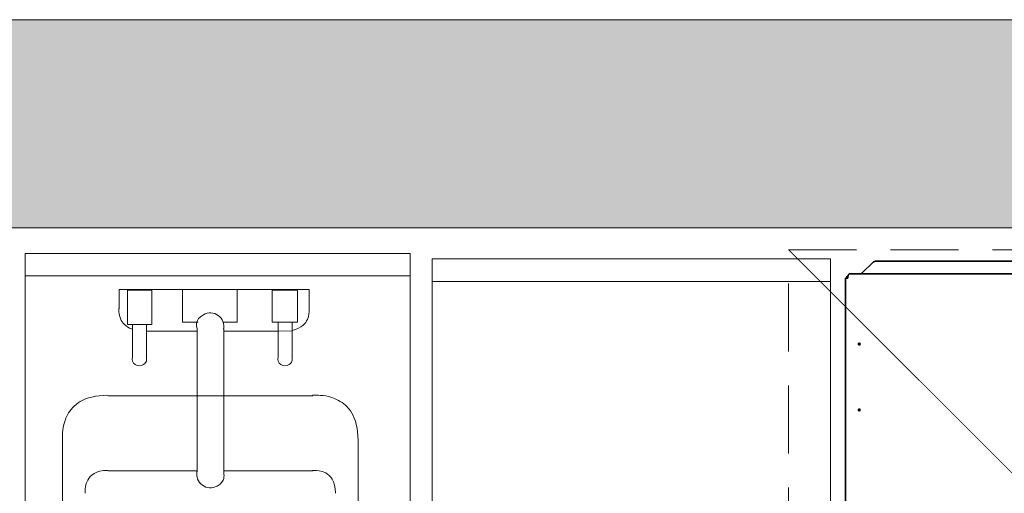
# Model space of a CAD drawing. Extents: x 3940905 to 4145695, y 925352 to 1109797.
# Tile 358 of 656: x 3982121 to 3983208, y 1101785 to 1102308. Entities that reach past the tile are written whole.
import ezdxf

# ---------------------------------------------------------------- set-up
doc = ezdxf.new("R2010")
doc.units = 0
doc.header["$LTSCALE"] = 750
doc.header["$MEASUREMENT"] = 0
doc.linetypes.add('DASHED', pattern=[0.75, 0.5, -0.25])
doc.layers.get('0').update_dxf_attribs({"linetype": 'CONTINUOUS', "lineweight": 0})
for name, color, linetype, lineweight in [('CKD Equipments', 252, 'CONTINUOUS', 0), ('HATCH', 7, 'CONTINUOUS', 0), ('wall', 7, 'CONTINUOUS', 25)]:
    doc.layers.add(name, color=color, linetype=linetype, lineweight=lineweight)

# ---------------------------------------------------------------- blocks, each defined once
blk = doc.blocks.new('4')
at = {"color": 1, "linetype": 'DASHED', "ltscale": 0.2, "const_width": 1}
for points in [[(4049888.8, 1046868.2), (4050788.8, 1047768.2)], [(4050788.8, 1046868.2), (4049888.8, 1047768.2)]]:
    blk.add_lwpolyline(points, dxfattribs=at)
at = {"color": 1, "linetype": 'DASHED', "ltscale": 0.2}
blk.add_lwpolyline([(4049888.8, 1047768.2), (4050788.8, 1047768.2), (4050788.8, 1046868.2), (4049888.8, 1046868.2)], close=True, dxfattribs=at)

msp = doc.modelspace()

# ---------------------------------------------------------------- hatches: boundary and pattern name
at = {"layer": 'HATCH'}
h = msp.add_hatch(color=8, dxfattribs=at)
h.dxf.hatch_style = 1
h.paths.add_polyline_path([(3989564.2, 1102308.4), (3976969.2, 1102308.4), (3976969.2, 1088263.4), (3976839.2, 1088263.4), (3976839.2, 1074300.4), (3977002.2, 1074300.4), (3977002.2, 1067776.4), (3977459.2, 1067776.4), (3977459.2, 1072350.4), (3977459.2, 1074463.4), (3977069.2, 1074463.4), (3977069.2, 1088033.5), (3977194.2, 1088033.4), (3977194.2, 1102078.4), (3989564.2, 1102078.4)])

# ---------------------------------------------------------------- linework, layer by layer
at = {"layer": 'CKD Equipments', "color": 252, "true_color": 0x989898}
for p, q in [((3982127.1, 1102050.3), (3982127.1, 1101287.1)), ((3982552, 1102050.3), (3982127.1, 1102050.3)), ((3982127.1, 1102050.3), (3982127.1, 1102025.4)), ((3982552, 1101287.1), (3982552, 1102050.3)), ((3982576.4, 1101294.2), (3982576.4, 1102044.2)), ((3982576.4, 1102044.2), (3983016, 1102044.2)), ((3983016, 1102044.2), (3983016, 1101294.2)), ((3983016, 1102044.2), (3983016, 1102019.3)), ((3982127.1, 1102025.4), (3982552, 1102025.4)), ((3983016, 1102019.3), (3982576.4, 1102019.3))]:
    msp.add_line(p, q, dxfattribs=at)
at = {"layer": 'CKD Equipments', "color": 7, "linetype": 'Continuous', "lineweight": 35}
for p, q in [((3983050.9, 1102028.6, 1431.4), (3983063.6, 1102040.9, 1431.4)), ((3983065.8, 1102041.7, 1431.4), (3983752.1, 1102041.7, 1431.4)), ((3983780.4, 1102027.8, 1431.4), (3983037.4, 1102027.8, 1431.4)), ((3983032.6, 1102023, 1431.4), (3983034.4, 1102023, 1431.4)), ((3983032.6, 1101373.6, 1431.4), (3983032.6, 1102023, 1431.4)), ((3983033.9, 1102023, 1431.4), (3983033.9, 1102023.6, 1431.4)), ((3983034.4, 1102023, 1431.4), (3983035.4, 1102023, 1431.4)), ((3983035.4, 1102023, 1431.4), (3983035.4, 1102025.2, 1431.4)), ((3983048.7, 1101949.6, 1431.4), (3983048.7, 1101950.8, 1431.4))]:
    msp.add_line(p, q, dxfattribs=at)
at = {"layer": 'CKD Equipments', "color": 6, "true_color": 0xff00ff}
for p, q in [((3982230.9, 1101989.2), (3982230.9, 1102010.6)), ((3982230.9, 1102010.6), (3982440.5, 1102010.6)), ((3982230.9, 1101989.2), (3982230.9, 1102010.6)), ((3982230.9, 1102010.6), (3982440.5, 1102010.6)), ((3982230.9, 1101989.2), (3982230.9, 1102010.6)), ((3982230.9, 1102010.6), (3982440.5, 1102010.6)), ((3982230.9, 1101989.2), (3982230.9, 1102010.6)), ((3982230.9, 1102010.6), (3982440.5, 1102010.6)), ((3982240.1, 1101971.9), (3982240.1, 1102009.6)), ((3982240.1, 1102009.6), (3982267, 1102009.6)), ((3982240.1, 1101971.9), (3982240.1, 1102009.6)), ((3982240.1, 1102009.6), (3982267, 1102009.6)), ((3982240.1, 1101971.9), (3982240.1, 1102009.6)), ((3982240.1, 1102009.6), (3982267, 1102009.6)), ((3982240.1, 1101971.9), (3982240.1, 1102009.6)), ((3982240.1, 1102009.6), (3982267, 1102009.6)), ((3982267, 1102009.6), (3982267, 1101971.9)), ((3982267, 1102009.6), (3982267, 1101971.9)), ((3982267, 1102009.6), (3982267, 1101971.9)), ((3982267, 1102009.6), (3982267, 1101971.9)), ((3982300.6, 1101974.5), (3982300.6, 1102010.6)), ((3982300.6, 1102010.6), (3982361.2, 1102010.6)), ((3982300.6, 1101974.5), (3982300.6, 1102010.6)), ((3982300.6, 1102010.6), (3982361.2, 1102010.6)), ((3982300.6, 1101974.5), (3982300.6, 1102010.6)), ((3982300.6, 1102010.6), (3982361.2, 1102010.6)), ((3982300.6, 1101974.5), (3982300.6, 1102010.6)), ((3982300.6, 1102010.6), (3982361.2, 1102010.6)), ((3982361.2, 1102010.6), (3982361.2, 1101974.5)), ((3982361.2, 1102010.6), (3982361.2, 1101974.5)), ((3982361.2, 1102010.6), (3982361.2, 1101974.5)), ((3982361.2, 1102010.6), (3982361.2, 1101974.5)), ((3982399.8, 1101974.5), (3982399.8, 1102009.6)), ((3982399.8, 1102009.6), (3982427.8, 1102009.6)), ((3982399.8, 1101974.5), (3982399.8, 1102009.6)), ((3982399.8, 1102009.6), (3982427.8, 1102009.6)), ((3982399.8, 1101974.5), (3982399.8, 1102009.6)), ((3982399.8, 1102009.6), (3982427.8, 1102009.6)), ((3982399.8, 1101974.5), (3982399.8, 1102009.6)), ((3982399.8, 1102009.6), (3982427.8, 1102009.6)), ((3982427.8, 1102009.6), (3982427.8, 1101974.5)), ((3982427.8, 1102009.6), (3982427.8, 1101974.5)), ((3982427.8, 1102009.6), (3982427.8, 1101974.5)), ((3982427.8, 1102009.6), (3982427.8, 1101974.5)), ((3982440.5, 1102010.6), (3982440.5, 1101989.2)), ((3982440.5, 1102010.6), (3982440.5, 1101989.2)), ((3982440.5, 1102010.6), (3982440.5, 1101989.2)), ((3982440.5, 1102010.6), (3982440.5, 1101989.2)), ((3982317.9, 1101974.5), (3982300.6, 1101974.5)), ((3982317.9, 1101974.5), (3982300.6, 1101974.5)), ((3982317.9, 1101974.5), (3982300.6, 1101974.5)), ((3982317.9, 1101974.5), (3982300.6, 1101974.5)), ((3982361.2, 1101974.5), (3982345.9, 1101974.5)), ((3982361.2, 1101974.5), (3982345.9, 1101974.5)), ((3982361.2, 1101974.5), (3982345.9, 1101974.5)), ((3982361.2, 1101974.5), (3982345.9, 1101974.5)), ((3982427.8, 1101974.5), (3982399.8, 1101974.5)), ((3982427.8, 1101974.5), (3982399.8, 1101974.5)), ((3982427.8, 1101974.5), (3982399.8, 1101974.5)), ((3982427.8, 1101974.5), (3982399.8, 1101974.5)), ((3982406.4, 1101935.8), (3982406.4, 1101974.5)), ((3982406.4, 1101935.8), (3982406.4, 1101974.5)), ((3982406.4, 1101935.8), (3982406.4, 1101974.5)), ((3982406.4, 1101935.8), (3982406.4, 1101974.5)), ((3982421.7, 1101935.8), (3982421.7, 1101974.5)), ((3982267, 1101971.9), (3982240.1, 1101971.9)), ((3982267, 1101971.9), (3982240.1, 1101971.9)), ((3982267, 1101971.9), (3982240.1, 1101971.9)), ((3982267, 1101971.9), (3982240.1, 1101971.9)), ((3982245.6, 1101935.8), (3982245.6, 1101971.9)), ((3982245.6, 1101935.8), (3982245.6, 1101971.9)), ((3982245.6, 1101935.8), (3982245.6, 1101971.9)), ((3982245.6, 1101935.8), (3982245.6, 1101971.9)), ((3982260.9, 1101971.9), (3982260.9, 1101935.8)), ((3982260.9, 1101971.9), (3982260.9, 1101935.8)), ((3982260.9, 1101971.9), (3982260.9, 1101935.8)), ((3982260.9, 1101971.9), (3982260.9, 1101935.8)), ((3982316.9, 1101964.3), (3982260.9, 1101964.3)), ((3982316.9, 1101964.3), (3982260.9, 1101964.3)), ((3982316.9, 1101964.3), (3982260.9, 1101964.3)), ((3982316.9, 1101964.3), (3982260.9, 1101964.3)), ((3982316.9, 1101967.9), (3982316.9, 1101809.1)), ((3982316.9, 1101967.9), (3982316.9, 1101809.1)), ((3982316.9, 1101967.9), (3982316.9, 1101809.1)), ((3982316.9, 1101967.9), (3982316.9, 1101809.1)), ((3982346.4, 1101808.1), (3982346.4, 1101967.4)), ((3982346.4, 1101808.1), (3982346.4, 1101967.4)), ((3982346.4, 1101808.1), (3982346.4, 1101967.4)), ((3982346.4, 1101808.1), (3982346.4, 1101967.4)), ((3982406.4, 1101964.3), (3982346.4, 1101964.3)), ((3982406.4, 1101964.3), (3982346.4, 1101964.3)), ((3982406.4, 1101964.3), (3982346.4, 1101964.3)), ((3982406.4, 1101964.3), (3982346.4, 1101964.3)), ((3982421.7, 1101964.8), (3982406.4, 1101964.3))]:
    msp.add_line(p, q, dxfattribs=at)
at = {"layer": 'CKD Equipments', "color": 4, "true_color": 0x00ffff}
for p, q in [((3982444.6, 1101893.1), (3982218.7, 1101893.1)), ((3982444.6, 1101893.1), (3982218.7, 1101893.1)), ((3982444.6, 1101893.1), (3982218.7, 1101893.1)), ((3982444.6, 1101893.1), (3982218.7, 1101893.1)), ((3982168.3, 1101843.5), (3982168.3, 1101535.6)), ((3982494.5, 1101535.4), (3982494.5, 1101843.2)), ((3982494.5, 1101535.4), (3982494.5, 1101843.2)), ((3982494.5, 1101535.4), (3982494.5, 1101843.2)), ((3982494.5, 1101535.4), (3982494.5, 1101843.2)), ((3982316.9, 1101810.1), (3982218.7, 1101810.1)), ((3982316.9, 1101810.1), (3982218.7, 1101810.1)), ((3982316.9, 1101810.1), (3982218.7, 1101810.1)), ((3982316.9, 1101810.1), (3982218.7, 1101810.1)), ((3982444.6, 1101810.1), (3982346.4, 1101810.1)), ((3982444.6, 1101810.1), (3982346.4, 1101810.1)), ((3982444.6, 1101810.1), (3982346.4, 1101810.1)), ((3982444.6, 1101810.1), (3982346.4, 1101810.1))]:
    msp.add_line(p, q, dxfattribs=at)
at = {"layer": 'CKD Equipments', "color": 7, "linetype": 'Continuous', "lineweight": 35}
for centre in [(3983047.9, 1101950.2, 1431.4), (3983047.9, 1101877.4, 1431.4)]:
    msp.add_circle(centre, 1, dxfattribs=at)
at = {"layer": 'CKD Equipments', "color": 7, "linetype": 'Continuous', "lineweight": 35, "extrusion": (0, 0, -1)}
for centre, major_axis, ratio, start_param, end_param in [((3983065.8, 1102038.8, 1431.4), (3, 0), 0.965926, 3.926991, 4.712389), ((3983036, 1102023.5, 1431.4), (-2.05, 0), 0.974464, 0.034907, 1.305014)]:
    msp.add_ellipse(centre, major_axis=major_axis, ratio=ratio, start_param=start_param, end_param=end_param, dxfattribs=at)
at = {"layer": 'CKD Equipments', "color": 7, "linetype": 'Continuous', "lineweight": 35}
for points, knots in [([(3983035.7, 1102026, 1431.4), (3983035.7, 1102026.1, 1431.4), (3983035.8, 1102026.2, 1431.4), (3983035.8, 1102026.4, 1431.4), (3983035.8, 1102026.4, 1431.4), (3983035.9, 1102026.5, 1431.4), (3983035.9, 1102026.5, 1431.4), (3983035.9, 1102026.6, 1431.4), (3983035.9, 1102026.6, 1431.4), (3983036, 1102026.7, 1431.4), (3983036, 1102026.8, 1431.4), (3983036.2, 1102027, 1431.4), (3983036.2, 1102027.1, 1431.4), (3983036.3, 1102027.2, 1431.4)], [0, 0, 0, 0, 0.25, 0.25, 0.375, 0.375, 0.4375, 0.4375, 0.5, 0.5, 0.75, 0.75, 1, 1, 1, 1]), ([(3983036.3, 1102027.2, 1431.4), (3983036.4, 1102027.3, 1431.4), (3983036.5, 1102027.4, 1431.4), (3983036.6, 1102027.5, 1431.4), (3983036.7, 1102027.5, 1431.4), (3983036.7, 1102027.6, 1431.4), (3983036.8, 1102027.6, 1431.4), (3983036.8, 1102027.6, 1431.4), (3983036.8, 1102027.6, 1431.4), (3983036.9, 1102027.7, 1431.4), (3983037, 1102027.7, 1431.4), (3983037.2, 1102027.8, 1431.4), (3983037.2, 1102027.8, 1431.4), (3983037.3, 1102027.8, 1431.4), (3983037.3, 1102027.8, 1431.4), (3983037.4, 1102027.8, 1431.4), (3983037.4, 1102027.8, 1431.4), (3983037.4, 1102027.8, 1431.4)], [0, 0, 0, 0, 0.25, 0.25, 0.375, 0.375, 0.4375, 0.4375, 0.5, 0.5, 0.75, 0.75, 0.875, 0.875, 0.9375, 0.9375, 1, 1, 1, 1]), ([(3983049.2, 1102027.8, 1431.4), (3983049.3, 1102027.8, 1431.4), (3983049.3, 1102027.8, 1431.4), (3983049.4, 1102027.8, 1431.4), (3983049.4, 1102027.8, 1431.4), (3983049.4, 1102027.8, 1431.4), (3983049.5, 1102027.8, 1431.4), (3983049.6, 1102027.9, 1431.4), (3983049.8, 1102027.9, 1431.4), (3983049.9, 1102028, 1431.4), (3983050.2, 1102028.1, 1431.4), (3983050.3, 1102028.2, 1431.4), (3983050.5, 1102028.3, 1431.4), (3983050.6, 1102028.4, 1431.4), (3983050.7, 1102028.4, 1431.4), (3983050.8, 1102028.5, 1431.4), (3983050.8, 1102028.5, 1431.4), (3983050.8, 1102028.5, 1431.4), (3983050.9, 1102028.5, 1431.4), (3983050.9, 1102028.6, 1431.4)], [0, 0, 0, 0, 0.0625, 0.09375, 0.09375, 0.125, 0.125, 0.25, 0.25, 0.5, 0.5, 0.75, 0.75, 0.875, 0.90625, 0.90625, 0.9375, 0.9375, 1, 1, 1, 1])]:
    msp.add_open_spline(points, degree=3, knots=knots, dxfattribs=at)
for points, degree in [([(3983035.4, 1102025.6, 1431.4), (3983035.5, 1102025.7, 1431.4), (3983035.6, 1102025.9, 1431.4), (3983035.7, 1102026, 1431.4)], 3), ([(3983035.7, 1102026, 1431.4), (3983035.6, 1102025.7, 1431.4), (3983035.5, 1102025.5, 1431.4), (3983035.4, 1102025.2, 1431.4)], 3), ([(3983035.4, 1102025.6, 1431.4), (3983035.4, 1102025.4, 1431.4), (3983035.4, 1102025.3, 1431.4), (3983035.4, 1102025.2, 1431.4)], 3), ([(3983035.7, 1102026.1, 1431.4), (3983035.7, 1102026.1, 1431.4), (3983035.7, 1102026.2, 1431.4)], 2)]:
    msp.add_open_spline(points, degree=degree, dxfattribs=at)
at = {"layer": 'CKD Equipments', "color": 6, "true_color": 0xff00ff}
for points in [[(3982230.4, 1101989.5), (3982230.4, 1101979.6), (3982236.2, 1101970.6), (3982245.2, 1101966.6), (3982245.2, 1101966.6), (3982245.2, 1101966.6), (3982245.2, 1101966.6)], [(3982230.4, 1101989.5), (3982230.4, 1101979.6), (3982236.2, 1101970.6), (3982245.2, 1101966.6), (3982245.2, 1101966.6), (3982245.2, 1101966.6), (3982245.2, 1101966.6)], [(3982230.4, 1101989.5), (3982230.4, 1101979.6), (3982236.2, 1101970.6), (3982245.2, 1101966.6), (3982245.2, 1101966.6), (3982245.2, 1101966.6), (3982245.2, 1101966.6)], [(3982230.4, 1101989.5), (3982230.4, 1101979.6), (3982236.2, 1101970.6), (3982245.2, 1101966.6), (3982245.2, 1101966.6), (3982245.2, 1101966.6), (3982245.2, 1101966.6)], [(3982340.2, 1101981.8), (3982335.4, 1101985.3), (3982329, 1101985.6), (3982323.8, 1101982.6)], [(3982340.2, 1101981.8), (3982335.4, 1101985.3), (3982329, 1101985.6), (3982323.8, 1101982.6)], [(3982340.2, 1101981.8), (3982335.4, 1101985.3), (3982329, 1101985.6), (3982323.8, 1101982.6)], [(3982340.2, 1101981.8), (3982335.4, 1101985.3), (3982329, 1101985.6), (3982323.8, 1101982.6)], [(3982421.7, 1101965.1), (3982432.8, 1101968), (3982440.5, 1101978), (3982440.5, 1101989.5), (3982440.5, 1101989.5), (3982440.5, 1101989.5), (3982440.5, 1101989.5)], [(3982421.7, 1101965.1), (3982432.8, 1101968), (3982440.5, 1101978), (3982440.5, 1101989.5), (3982440.5, 1101989.5), (3982440.5, 1101989.5), (3982440.5, 1101989.5)], [(3982421.7, 1101965.1), (3982432.8, 1101968), (3982440.5, 1101978), (3982440.5, 1101989.5), (3982440.5, 1101989.5), (3982440.5, 1101989.5), (3982440.5, 1101989.5)], [(3982421.7, 1101965.1), (3982432.8, 1101968), (3982440.5, 1101978), (3982440.5, 1101989.5), (3982440.5, 1101989.5), (3982440.5, 1101989.5), (3982440.5, 1101989.5)], [(3982323.8, 1101982.6), (3982318.7, 1101979.6), (3982315.8, 1101973.9), (3982316.5, 1101968), (3982316.5, 1101968), (3982316.5, 1101968), (3982316.5, 1101968)], [(3982323.8, 1101982.6), (3982318.7, 1101979.6), (3982315.8, 1101973.9), (3982316.5, 1101968), (3982316.5, 1101968), (3982316.5, 1101968), (3982316.5, 1101968)], [(3982323.8, 1101982.6), (3982318.7, 1101979.6), (3982315.8, 1101973.9), (3982316.5, 1101968), (3982316.5, 1101968), (3982316.5, 1101968), (3982316.5, 1101968)], [(3982323.8, 1101982.6), (3982318.7, 1101979.6), (3982315.8, 1101973.9), (3982316.5, 1101968), (3982316.5, 1101968), (3982316.5, 1101968), (3982316.5, 1101968)], [(3982346.1, 1101966.5), (3982347.3, 1101972.3), (3982345, 1101978.3), (3982340.2, 1101981.8)], [(3982346.1, 1101966.5), (3982347.3, 1101972.3), (3982345, 1101978.3), (3982340.2, 1101981.8)], [(3982346.1, 1101966.5), (3982347.3, 1101972.3), (3982345, 1101978.3), (3982340.2, 1101981.8)], [(3982346.1, 1101966.5), (3982347.3, 1101972.3), (3982345, 1101978.3), (3982340.2, 1101981.8)], [(3982245.4, 1101936), (3982244.6, 1101932.8), (3982245.8, 1101929.4), (3982248.5, 1101927.5)], [(3982245.4, 1101936), (3982244.6, 1101932.8), (3982245.8, 1101929.4), (3982248.5, 1101927.5)], [(3982245.4, 1101936), (3982244.6, 1101932.8), (3982245.8, 1101929.4), (3982248.5, 1101927.5)], [(3982245.4, 1101936), (3982244.6, 1101932.8), (3982245.8, 1101929.4), (3982248.5, 1101927.5)], [(3982257.5, 1101927.5), (3982260.2, 1101929.4), (3982261.5, 1101932.8), (3982260.7, 1101936), (3982260.7, 1101936), (3982260.7, 1101936), (3982260.7, 1101936)], [(3982257.5, 1101927.5), (3982260.2, 1101929.4), (3982261.5, 1101932.8), (3982260.7, 1101936), (3982260.7, 1101936), (3982260.7, 1101936), (3982260.7, 1101936)], [(3982257.5, 1101927.5), (3982260.2, 1101929.4), (3982261.5, 1101932.8), (3982260.7, 1101936), (3982260.7, 1101936), (3982260.7, 1101936), (3982260.7, 1101936)], [(3982257.5, 1101927.5), (3982260.2, 1101929.4), (3982261.5, 1101932.8), (3982260.7, 1101936), (3982260.7, 1101936), (3982260.7, 1101936), (3982260.7, 1101936)], [(3982406.2, 1101936), (3982405.4, 1101932.8), (3982406.6, 1101929.4), (3982409.3, 1101927.5)], [(3982406.2, 1101936), (3982405.4, 1101932.8), (3982406.6, 1101929.4), (3982409.3, 1101927.5)], [(3982406.2, 1101936), (3982405.4, 1101932.8), (3982406.6, 1101929.4), (3982409.3, 1101927.5)], [(3982406.2, 1101936), (3982405.4, 1101932.8), (3982406.6, 1101929.4), (3982409.3, 1101927.5)], [(3982418.3, 1101927.5), (3982421, 1101929.4), (3982422.3, 1101932.8), (3982421.5, 1101936), (3982421.5, 1101936), (3982421.5, 1101936), (3982421.5, 1101936)], [(3982418.3, 1101927.5), (3982421, 1101929.4), (3982422.3, 1101932.8), (3982421.5, 1101936), (3982421.5, 1101936), (3982421.5, 1101936), (3982421.5, 1101936)], [(3982418.3, 1101927.5), (3982421, 1101929.4), (3982422.3, 1101932.8), (3982421.5, 1101936), (3982421.5, 1101936), (3982421.5, 1101936), (3982421.5, 1101936)], [(3982418.3, 1101927.5), (3982421, 1101929.4), (3982422.3, 1101932.8), (3982421.5, 1101936), (3982421.5, 1101936), (3982421.5, 1101936), (3982421.5, 1101936)], [(3982248.5, 1101927.5), (3982251.2, 1101925.7), (3982254.8, 1101925.7), (3982257.5, 1101927.5)], [(3982248.5, 1101927.5), (3982251.2, 1101925.7), (3982254.8, 1101925.7), (3982257.5, 1101927.5)], [(3982248.5, 1101927.5), (3982251.2, 1101925.7), (3982254.8, 1101925.7), (3982257.5, 1101927.5)], [(3982248.5, 1101927.5), (3982251.2, 1101925.7), (3982254.8, 1101925.7), (3982257.5, 1101927.5)], [(3982409.3, 1101927.5), (3982412, 1101925.7), (3982415.6, 1101925.7), (3982418.3, 1101927.5)], [(3982409.3, 1101927.5), (3982412, 1101925.7), (3982415.6, 1101925.7), (3982418.3, 1101927.5)], [(3982409.3, 1101927.5), (3982412, 1101925.7), (3982415.6, 1101925.7), (3982418.3, 1101927.5)], [(3982409.3, 1101927.5), (3982412, 1101925.7), (3982415.6, 1101925.7), (3982418.3, 1101927.5)], [(3982316.7, 1101809.5), (3982315.5, 1101803.7), (3982317.8, 1101797.7), (3982322.6, 1101794.2)], [(3982338.9, 1101793.3), (3982344.1, 1101796.3), (3982347, 1101802.1), (3982346.3, 1101808), (3982346.3, 1101808), (3982346.3, 1101808), (3982346.3, 1101808)], [(3982322.6, 1101794.2), (3982327.4, 1101790.7), (3982333.8, 1101790.4), (3982338.9, 1101793.3)]]:
    msp.add_open_spline(points, degree=3, dxfattribs=at)
at = {"layer": 'CKD Equipments', "color": 4, "true_color": 0x00ffff}
for points in [[(3982218.4, 1101893.6), (3982190.7, 1101893.6), (3982168.3, 1101871.1), (3982168.3, 1101843.5), (3982168.3, 1101843.5), (3982168.3, 1101843.5), (3982168.3, 1101843.5)], [(3982218.4, 1101893.6), (3982190.7, 1101893.6), (3982168.3, 1101871.1), (3982168.3, 1101843.5), (3982168.3, 1101843.5), (3982168.3, 1101843.5), (3982168.3, 1101843.5)], [(3982218.4, 1101893.6), (3982190.7, 1101893.6), (3982168.3, 1101871.1), (3982168.3, 1101843.5), (3982168.3, 1101843.5), (3982168.3, 1101843.5), (3982168.3, 1101843.5)], [(3982218.4, 1101893.6), (3982190.7, 1101893.6), (3982168.3, 1101871.1), (3982168.3, 1101843.5), (3982168.3, 1101843.5), (3982168.3, 1101843.5), (3982168.3, 1101843.5)], [(3982494.5, 1101843.5), (3982494.5, 1101871.1), (3982472, 1101893.6), (3982444.3, 1101893.6), (3982444.3, 1101893.6), (3982444.3, 1101893.6), (3982444.3, 1101893.6)], [(3982494.5, 1101843.5), (3982494.5, 1101871.1), (3982472, 1101893.6), (3982444.3, 1101893.6), (3982444.3, 1101893.6), (3982444.3, 1101893.6), (3982444.3, 1101893.6)], [(3982494.5, 1101843.5), (3982494.5, 1101871.1), (3982472, 1101893.6), (3982444.3, 1101893.6), (3982444.3, 1101893.6), (3982444.3, 1101893.6), (3982444.3, 1101893.6)], [(3982494.5, 1101843.5), (3982494.5, 1101871.1), (3982472, 1101893.6), (3982444.3, 1101893.6), (3982444.3, 1101893.6), (3982444.3, 1101893.6), (3982444.3, 1101893.6)], [(3982218.4, 1101810.6), (3982204.5, 1101810.6), (3982193.2, 1101799.4), (3982193.2, 1101785.5), (3982193.2, 1101785.5), (3982193.2, 1101785.5), (3982193.2, 1101785.5)], [(3982218.4, 1101810.6), (3982204.5, 1101810.6), (3982193.2, 1101799.4), (3982193.2, 1101785.5), (3982193.2, 1101785.5), (3982193.2, 1101785.5), (3982193.2, 1101785.5)], [(3982218.4, 1101810.6), (3982204.5, 1101810.6), (3982193.2, 1101799.4), (3982193.2, 1101785.5), (3982193.2, 1101785.5), (3982193.2, 1101785.5), (3982193.2, 1101785.5)], [(3982218.4, 1101810.6), (3982204.5, 1101810.6), (3982193.2, 1101799.4), (3982193.2, 1101785.5), (3982193.2, 1101785.5), (3982193.2, 1101785.5), (3982193.2, 1101785.5)], [(3982469.5, 1101785.5), (3982469.5, 1101799.4), (3982458.3, 1101810.6), (3982444.3, 1101810.6), (3982444.3, 1101810.6), (3982444.3, 1101810.6), (3982444.3, 1101810.6)], [(3982469.5, 1101785.5), (3982469.5, 1101799.4), (3982458.3, 1101810.6), (3982444.3, 1101810.6), (3982444.3, 1101810.6), (3982444.3, 1101810.6), (3982444.3, 1101810.6)], [(3982469.5, 1101785.5), (3982469.5, 1101799.4), (3982458.3, 1101810.6), (3982444.3, 1101810.6), (3982444.3, 1101810.6), (3982444.3, 1101810.6), (3982444.3, 1101810.6)], [(3982469.5, 1101785.5), (3982469.5, 1101799.4), (3982458.3, 1101810.6), (3982444.3, 1101810.6), (3982444.3, 1101810.6), (3982444.3, 1101810.6), (3982444.3, 1101810.6)]]:
    msp.add_open_spline(points, degree=3, dxfattribs=at)
at = {"layer": 'wall', "lineweight": 0, "ltscale": 2}
msp.add_lwpolyline([(3989564.2, 1102308.4), (3976969.2, 1102308.4), (3976969.2, 1088263.4), (3976839.2, 1088263.4), (3976839.2, 1074300.4), (3977002.2, 1074300.4), (3977002.2, 1067776.4), (3977459.2, 1067776.4), (3977459.2, 1074463.4), (3977069.2, 1074463.4), (3977069.2, 1088033.5), (3977194.2, 1088033.4), (3977194.2, 1102078.4), (3989564.2, 1102078.4)], close=True, dxfattribs=at)

# ---------------------------------------------------------------- block references
msp.add_blockref('4', (-66918.9, 54286.2))

doc.saveas('drawing.dxf')
